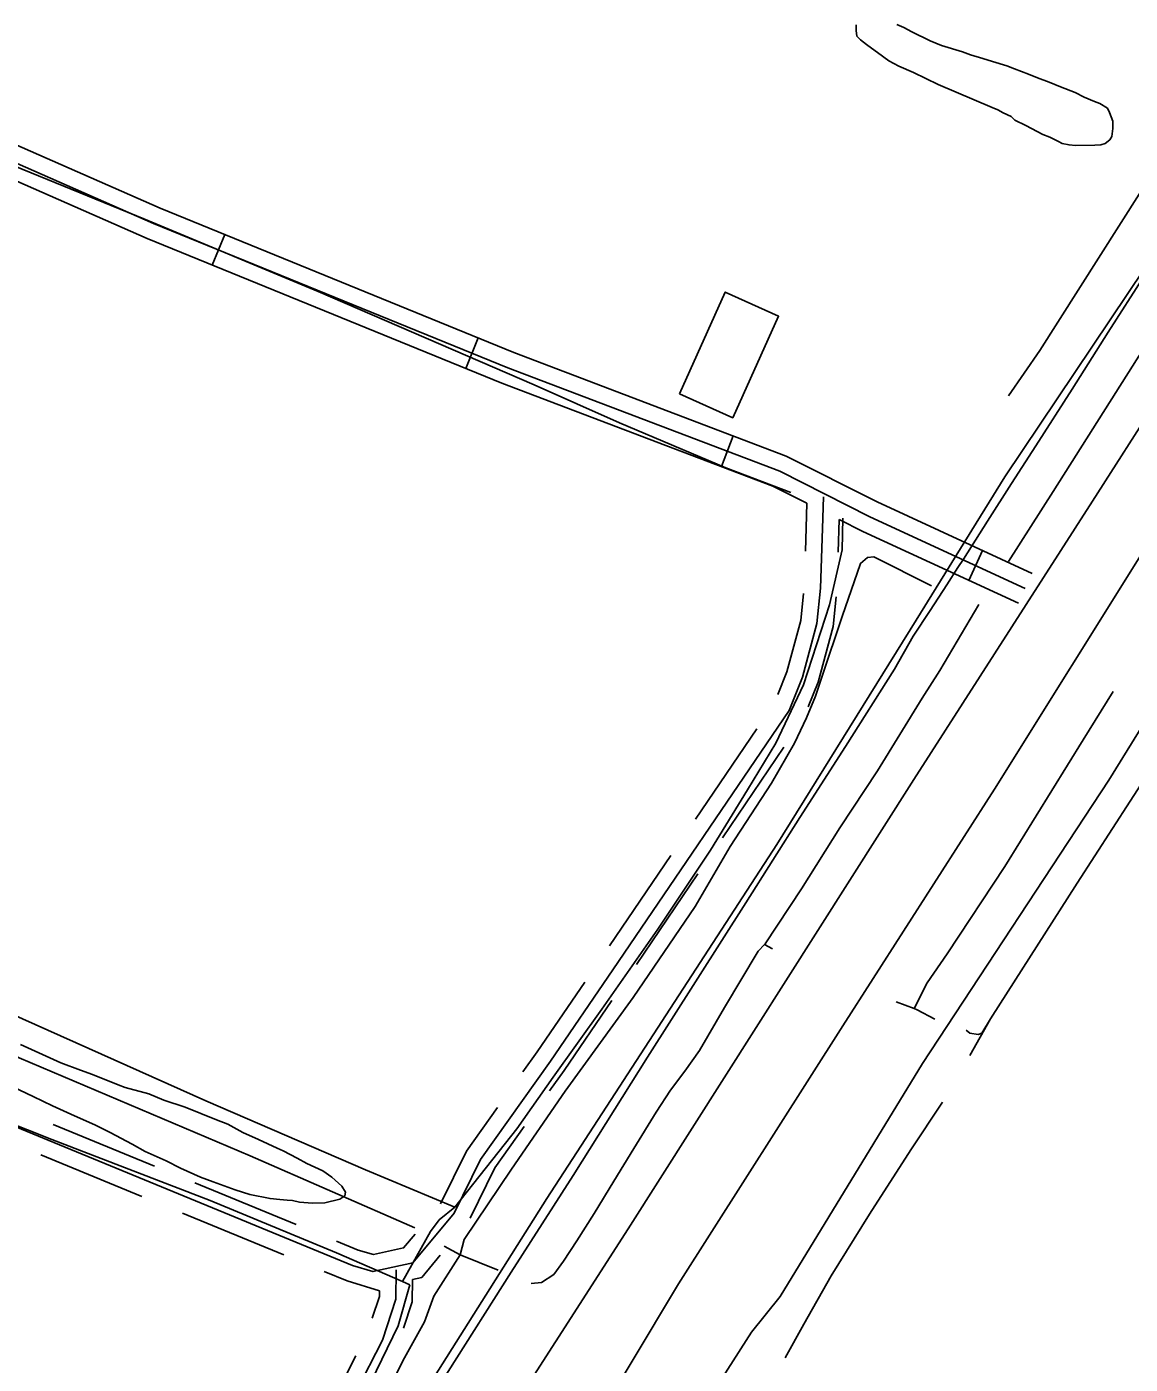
# Model space of a CAD drawing. Extents: x 3297735 to 3335592, y 670436 to 695807.
# Drawn here: x 3304826 to 3305834, y 680825 to 682048 of the extents above; entities that cross this region are included whole.
import ezdxf

# ---------------------------------------------------------------- set-up
doc = ezdxf.new("R2010")
doc.units = 0
for name, color, linetype in [('V-BLDG-OTLN', 7, 'Continuous'), ('V-DTCH-CNTR', 7, 'Continuous'), ('V-RAIL-TRAK', 7, 'Continuous'), ('V-ROAD-CNTR', 7, 'Continuous'), ('V-SITE-VEGE', 7, 'Continuous'), ('V-TOPO-SHOR', 7, 'Continuous')]:
    doc.layers.add(name, color=color, linetype=linetype)

msp = doc.modelspace()

# ---------------------------------------------------------------- linework, layer by layer
at = {"layer": 'V-BLDG-OTLN'}
msp.add_lwpolyline([(3305422, 681712.3), (3305463.9, 681805.2), (3305512.6, 681783.2), (3305470.7, 681690.3)], close=True, dxfattribs=at)
at = {"layer": 'V-DTCH-CNTR'}
for points in [[(3305216.8, 680968.7), (3305135.1, 681002.7), (3304989.2, 681065.8), (3304821.8, 681140.7), (3304649.2, 681217.7), (3304501.4, 681286.5), (3304389.9, 681336.5), (3304202.4, 681416.4), (3304036, 681488.6), (3303894.1, 681546.4), (3303854.1, 681564.2), (3303928.5, 681650.4), (3303992.4, 681719.7), (3304084.7, 681823.6), (3304119.3, 681879.5), (3304159, 681926.9), (3304243.6, 682003.6), (3304284.7, 682075.8), (3304314.7, 682135.1)], [(3304314.7, 682135.1), (3304315.7, 682134.6), (3304483.7, 682062.6), (3304609, 682008.2), (3304763.1, 681941.3), (3304932.7, 681872.2), (3305092, 681805.7), (3305289.2, 681720.6), (3305367.3, 681685.6), (3305464.4, 681644.6), (3305523.9, 681622.1)], [(3305722.7, 681710.3), (3305751.3, 681752), (3305842, 681894.7), (3305912.3, 682008), (3305944.9, 682079.4), (3305961.9, 682118.5)], [(3305175.6, 680897.6), (3305169.1, 680900.5), (3305108.8, 680926.7), (3304993.2, 680974.8), (3304848.7, 681030.6), (3304695.6, 681091.2), (3304559.9, 681145.9), (3304409.9, 681214.2), (3304253.4, 681287.3), (3304105.9, 681349.9), (3303973.4, 681408.1), (3303867.6, 681452.8), (3303770.6, 681484.6), (3303764.1, 681486.7), (3303666.5, 681526.7), (3303524.1, 681583.5), (3303393.7, 681640.6), (3303320.7, 681674.5), (3303207.3, 681728.7), (3303051.2, 681796.7), (3302881.1, 681870.5), (3302796.5, 681913.4)], [(3305571.2, 681598.7), (3305570.8, 681569.6), (3305559, 681519.2), (3305535.4, 681446.2), (3305510.2, 681392.8), (3305484.1, 681350.3), (3305450.5, 681295), (3305402.2, 681222.8), (3305351.2, 681149.7), (3305306.7, 681087.4), (3305273.3, 681040.3), (3305216.8, 680968.7)], [(3305216.8, 680968.7), (3305202.5, 680957), (3305194.7, 680946.3), (3305169.1, 680900.5)], [(3305175.6, 680897.6), (3305165.1, 680860), (3305135.1, 680798.5), (3305089.7, 680720.1), (3305038, 680633.5), (3304999.2, 680575.7), (3304969.5, 680529.6), (3304932.7, 680467.7), (3304900.2, 680413)]]:
    msp.add_lwpolyline(points, dxfattribs=at)
at = {"layer": 'V-RAIL-TRAK'}
for points in [[(3305676.5, 681553.3), (3305681.6, 681561.2), (3305703.4, 681595.8), (3305725.4, 681630.3), (3305747.6, 681664.7), (3305780.8, 681716.6), (3305813.9, 681768.6), (3305847, 681820.5), (3305880.2, 681872.5), (3305903.9, 681910.1), (3305927.6, 681947.8), (3305951.1, 681985.5), (3305974.5, 682023.4), (3306022.5, 682099)], [(3305635.7, 681490.8), (3305651.2, 681514.2), (3305666.4, 681537.6), (3305676.5, 681553.3)], [(3304812.9, 680192.9), (3304842.4, 680238), (3304900.9, 680331.5), (3304920.4, 680361.7), (3304920.7, 680362.1), (3304978.7, 680453.3), (3305042.5, 680553.8), (3305106.3, 680653.7), (3305159, 680736.5), (3305210.7, 680818.4), (3305268.2, 680909.1), (3305324.8, 680997.4), (3305392.9, 681105.8), (3305482.8, 681246.7), (3305532.1, 681324.8), (3305573.7, 681389.9), (3305618.6, 681460.6), (3305635.7, 681490.8)]]:
    msp.add_lwpolyline(points, dxfattribs=at)
at = {"layer": 'V-ROAD-CNTR'}
for p, q in [((3304995.2, 681830), (3305006.6, 681857.8)), ((3305226.7, 681735.5), (3305238, 681763.3)), ((3305460.4, 681645.8), (3305471.1, 681673.8)), ((3305686.4, 681541.7), (3305698.9, 681568.9))]:
    msp.add_line(p, q, dxfattribs=at)
for points in [[(3304192.9, 679233.4), (3304383.7, 679531.7), (3304520.6, 679750.3), (3304668.9, 679982.1), (3304829.4, 680227.6), (3305006.6, 680506.3), (3305142.6, 680725.3), (3305300.9, 680976.5), (3305510.9, 681300.1), (3305638.3, 681505.2), (3305719.2, 681636.2), (3305863.4, 681851.3), (3306005.2, 682081.2), (3306061.1, 682162.3), (3306330.2, 682595.9), (3306503.2, 682864.6), (3306590.1, 683001.6), (3306814.2, 683348), (3307001.2, 683642.4)], [(3306935.7, 683397.5), (3306821.5, 683219.6), (3306763.4, 683128.2), (3306646.6, 682952.6), (3306529.4, 682762.2), (3306445.8, 682630.8), (3306357.8, 682493.7), (3306039.4, 681989.6), (3305799.4, 681614.1), (3305636.1, 681359.5), (3305375.2, 680948.7), (3305242.5, 680742.1), (3305061.3, 680455.6), (3304904.1, 680203), (3304778.5, 680014.9), (3304644.7, 679807.3), (3304577.5, 679692.1), (3304453.5, 679500.2), (3304351.5, 679340.1)], [(3304296.8, 679131), (3304485.2, 679427.5), (3304643.8, 679677.7), (3304822.1, 679956.2), (3304944.1, 680149.2), (3305093.5, 680386.4), (3305333.9, 680752.5), (3305421.3, 680898.4), (3305571.2, 681134.4), (3305709.9, 681350.9), (3305849.8, 681574.6), (3306021.1, 681837.9), (3306128.4, 682008.3), (3306220.7, 682150.9), (3306399.5, 682433.3), (3306516.5, 682614.4), (3306652.7, 682828.7), (3306746.7, 682982.5), (3306824.5, 683104.1), (3306933.2, 683263)], [(3305744.3, 681547.9), (3305602.6, 681613.4), (3305519.6, 681655.3), (3305270.6, 681749.9), (3304947.5, 681881.9), (3304354.8, 682143), (3304198.6, 682213.3), (3303687.1, 682454.1), (3303136.7, 682715.2), (3303018, 682766.8), (3302462, 682993.1), (3301853, 683246)], [(3305738, 681534.3), (3305596.1, 681599.9), (3305513.6, 681641.6), (3305265.1, 681736), (3304941.6, 681868.1), (3304348.7, 682129.3), (3304192.4, 682199.6), (3303680.7, 682440.5), (3303130.5, 682701.5), (3303012.2, 682753), (3302456.3, 682979.2), (3301853, 683229.8)], [(3306969.5, 683182.8), (3306796.8, 682899.7), (3306629, 682638.9), (3306468.5, 682384.2), (3306342.8, 682184.5), (3306280.5, 682098.9), (3306181.2, 681937.8), (3306004.2, 681667.5), (3305918.9, 681528.3), (3305814.3, 681358.9), (3305644, 681099.8), (3305514, 680886.8), (3305487.9, 680854.3), (3305391.6, 680703.6), (3305252.6, 680490.4), (3305145.5, 680314), (3305063.4, 680183.5), (3304875.2, 679892.4), (3304792.7, 679761.7), (3304683.1, 679590.7), (3304601.2, 679460.9), (3304535.3, 679358.3)], [(3305538.5, 681612.2), (3305507.5, 681627.9), (3305259.6, 681722), (3304935.8, 681854.3), (3304342.6, 682115.6), (3304186.1, 682186), (3303674.3, 682427), (3303124.3, 682687.9), (3303090.5, 682702.6)], [(3305553.7, 681618), (3305552.8, 681589.1), (3305551, 681534.5), (3305547.7, 681502.1), (3305534.5, 681453.3), (3305522.2, 681422.7), (3305361.2, 681185.6), (3305304.2, 681102), (3305240.2, 681012.1), (3305216.3, 680963.2), (3305178.3, 680917.8), (3305141.9, 680909.7), (3305123.4, 680915.3), (3304557.9, 681148.1), (3303788.6, 681482.4)], [(3305538.5, 681612.2), (3305537.8, 681589.6), (3305537.1, 681568.5)], [(3305568.1, 681597.3), (3305567.1, 681567.5)], [(3305731.7, 681520.7), (3305589.5, 681586.4), (3305568.1, 681597.3)], [(3305535.4, 681529.6), (3305532.9, 681504.9), (3305520.3, 681458.1), (3305511.9, 681437.3)], [(3305565.3, 681526.6), (3305562.5, 681499.4), (3305548.7, 681448.5), (3305539.7, 681426.1)], [(3305492.7, 681406), (3305436.6, 681323.3)], [(3305517.5, 681389.2), (3305461.4, 681306.4)], [(3305414.1, 681290.2), (3305358, 681207.4)], [(3305438.9, 681273.3), (3305382.8, 681190.6)], [(3305335.5, 681174.4), (3305291.9, 681110.6), (3305278.9, 681092.3)], [(3305360.2, 681157.5), (3305316.6, 681093.4), (3305303.4, 681074.9)], [(3305255.7, 681059.7), (3305227.3, 681019.8), (3305203.8, 680971.7)], [(3304942.3, 681006), (3304849.9, 681044.1)], [(3305280.2, 681042.3), (3305253.2, 681004.4), (3305230.8, 680958.6)], [(3304930.9, 680978.3), (3304838.4, 681016.3)], [(3305071.8, 680952.7), (3304979.3, 680990.8)], [(3305060.4, 680925), (3304967.9, 680963.1)], [(3305180.5, 680943.9), (3305170, 680931.3), (3305142.4, 680925.2), (3305128.4, 680929.4), (3305108.8, 680937.5)], [(3305203.5, 680924.6), (3305186.5, 680904.2), (3305178.2, 680902.4)], [(3304923.9, 680475), (3305001.8, 680597.3), (3305053.9, 680670.5), (3305097.6, 680752.7), (3305126.6, 680800), (3305150.6, 680847.1), (3305162.9, 680884.5), (3305163.3, 680911.3)], [(3305148, 680892.2), (3305118.4, 680901.1), (3305097.4, 680909.8)], [(3305178.2, 680902.4), (3305177.9, 680881.9), (3305169.9, 680857.8)], [(3305148, 680892.2), (3305147.9, 680887), (3305141.4, 680867.2)], [(3305126.4, 680832.7), (3305113.5, 680807.3), (3305084.5, 680760.1), (3305077.1, 680746.1)]]:
    msp.add_lwpolyline(points, dxfattribs=at)
at = {"layer": 'V-SITE-VEGE'}
for points in [[(3305620.8, 682049.9), (3305627.1, 682047.1), (3305634.5, 682043.2), (3305651.2, 682035), (3305661.5, 682030.7), (3305680.6, 682025), (3305688, 682022.2), (3305699.2, 682018.8), (3305708.1, 682016), (3305721.3, 682012.2), (3305728.2, 682009.3), (3305740.9, 682004.5), (3305749.2, 682001.2), (3305760, 681997.3), (3305770.3, 681993), (3305783.6, 681987.8), (3305791.9, 681983.4), (3305801.3, 681979.6), (3305806.2, 681977.7), (3305813, 681973.3), (3305815, 681969.4), (3305818, 681961.6), (3305818.1, 681954.8), (3305817.2, 681947.5), (3305815.2, 681944.5), (3305810.9, 681941.1), (3305807, 681940), (3305801.6, 681939.5), (3305784, 681939.4), (3305778.1, 681939.8), (3305771.8, 681941.2), (3305768.3, 681943.1), (3305760.5, 681947), (3305754.1, 681949.4), (3305743.8, 681954.7), (3305738.4, 681957.6), (3305728.6, 681962.4), (3305725.1, 681965.8), (3305717.7, 681969.1), (3305712.8, 681972), (3305707.9, 681973.9), (3305658.4, 681995), (3305635.8, 682006.1), (3305622.5, 682011.8), (3305613.2, 682016.6), (3305602.9, 682024.4), (3305597.5, 682028.2), (3305593, 682031.6), (3305587.6, 682036), (3305584.2, 682039.4), (3305583.6, 682044.3), (3305583.6, 682049.6)], [(3304820, 681117.3), (3304856.8, 681100.5), (3304874.9, 681093.8), (3304885.7, 681089.9), (3304909.3, 681080.4), (3304915.6, 681078), (3304937.2, 681072.3), (3304950.9, 681066.5), (3304970.5, 681059.9), (3304999, 681048.4), (3305009.3, 681044.5), (3305023, 681036.8), (3305037.3, 681030.6), (3305054.5, 681022.4), (3305059.9, 681020), (3305072.6, 681013.3), (3305081.5, 681008.5), (3305096.2, 681001.8), (3305104.5, 680996), (3305113.4, 680987.7), (3305116.9, 680982.4), (3305116.4, 680979), (3305111.6, 680976), (3305097.9, 680972.4), (3305086.7, 680972.3), (3305074.9, 680973.2), (3305068.5, 680974.6), (3305063.6, 680975.1), (3305056.8, 680975.5), (3305048, 680976.4), (3305029.4, 680980.2), (3305016.2, 680984.5), (3304996, 680991.6), (3304984.3, 680995.9), (3304966.1, 681004.1), (3304952.9, 681010.8), (3304933.7, 681019.5), (3304921.9, 681026.2), (3304901.8, 681036.8), (3304888.5, 681043.5), (3304866, 681053.6), (3304849.3, 681061.3), (3304831.6, 681069.9), (3304813, 681078.6)]]:
    msp.add_lwpolyline(points, dxfattribs=at)
at = {"layer": 'V-TOPO-SHOR'}
for p, q in [((3305660.1, 681459.3), (3305695.5, 681519.5)), ((3305507, 681204.9), (3305499.7, 681208.7)), ((3305636.4, 681150.1), (3305620, 681156.3)), ((3305706.3, 681140.8), (3305687.3, 681107.3)), ((3305221.8, 680925.1), (3305207, 680932.8)), ((3305256.4, 680911), (3305221.8, 680925.1))]:
    msp.add_line(p, q, dxfattribs=at)
for points in [[(3305180.1, 680949.6), (3305029.9, 681015.5), (3304818.6, 681105), (3304597.4, 681205.7), (3304353, 681324.6), (3304171.6, 681400.6), (3303974.6, 681483.6), (3303835.4, 681537.5), (3303809.8, 681549.2), (3303706.6, 681596.1), (3303602.4, 681641.8), (3303467.4, 681699.8), (3303321.6, 681765.5), (3303158.6, 681833.6), (3302992.3, 681906.5), (3302816.4, 681979.6), (3302788, 681991.1), (3302770.7, 681998.1), (3302759.8, 682002.5)], [(3305893.3, 681828), (3305763.6, 681622.8), (3305722.8, 681559)], [(3305652.3, 681536.8), (3305599.5, 681563.2), (3305593.9, 681562.7), (3305587.6, 681557.2), (3305570.6, 681508.5), (3305552.3, 681454.2), (3305546.4, 681435.7), (3305538, 681416), (3305527.1, 681392.7), (3305506, 681356.4), (3305468.4, 681298.2), (3305436.4, 681243.5), (3305379.8, 681160.2), (3305317.5, 681074.5), (3305268.5, 681003.4), (3305225.3, 680939), (3305221.8, 680925.1)], [(3305971.4, 681558.8), (3305911.1, 681459.8), (3305850, 681364.7), (3305785.4, 681264.9), (3305706.3, 681140.8)], [(3305660.1, 681459.3), (3305643.7, 681433.9), (3305602.9, 681367.6), (3305568.5, 681315.5), (3305533.4, 681259.7), (3305500.3, 681209.4), (3305499.7, 681208.7), (3305494, 681202.7), (3305463.3, 681151.1), (3305440.3, 681111.8), (3305427, 681092.8), (3305413.7, 681075.7), (3305400.9, 681055.5), (3305380.5, 681022.3), (3305362, 680992.3), (3305344.1, 680962.8), (3305328.2, 680937.7), (3305316.1, 680919.3), (3305307.2, 680907), (3305295.9, 680899.8), (3305286.6, 680898.7)], [(3305818.3, 681440.2), (3305791, 681396), (3305719.2, 681280.2), (3305666.5, 681200.3)], [(3305666.5, 681200.3), (3305648.4, 681173.7), (3305636.4, 681150.1)], [(3305655.4, 681140.4), (3305639.1, 681149), (3305636.4, 681150.1)], [(3305706.3, 681140.8), (3305698.2, 681127.8), (3305694.9, 681126.5), (3305687.4, 681127.7), (3305684, 681130.4)], [(3305518.5, 680830.8), (3305535.8, 680861.5), (3305560.7, 680905.8), (3305595.8, 680962.2), (3305633.4, 681021.1), (3305662.4, 681064.7)], [(3304914.6, 680380.8), (3304926.8, 680400.7), (3304933.6, 680430.9), (3304940.1, 680451.3), (3304949.7, 680468.5), (3304962.4, 680486.9), (3304990.5, 680532.9), (3304998.8, 680544.5), (3305011.5, 680561.7), (3305019.8, 680575.8), (3305039.5, 680604), (3305056.1, 680630.3), (3305074, 680661.6), (3305088.1, 680686.8), (3305105.9, 680716.9), (3305123.7, 680736.4), (3305130.8, 680755.5), (3305146.8, 680781.9), (3305169.3, 680828), (3305189.1, 680863.7), (3305197.6, 680887.1), (3305221.8, 680925.1)]]:
    msp.add_lwpolyline(points, dxfattribs=at)

doc.saveas('drawing.dxf')
